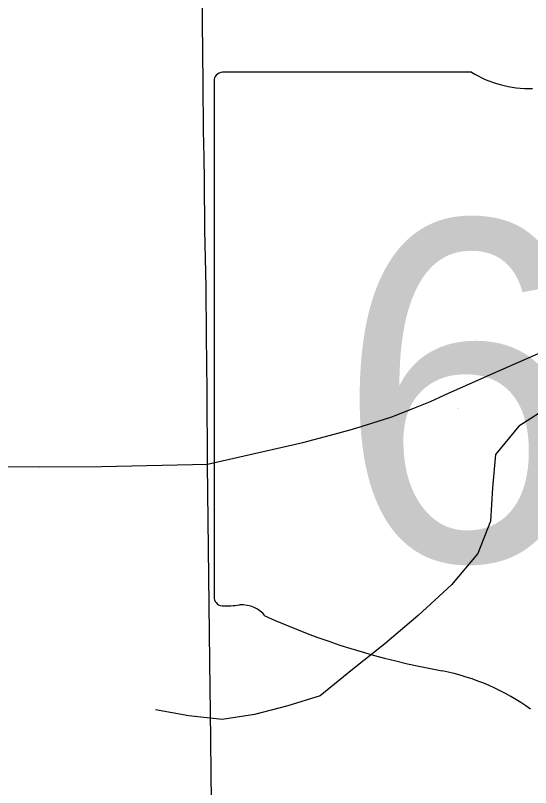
# Model space of a CAD drawing. Extents: x 0 to 34, y 0 to 22.
# Drawn here: x 4.8221 to 5.0219, y 19.9781 to 20.2776 of the extents above; entities that cross this region are included whole.
import ezdxf

# ---------------------------------------------------------------- set-up
doc = ezdxf.new("R2010")
doc.units = 0
for name, color, linetype in [('GM_X_Minor_River', 7, 'Continuous'), ('GM_X_State_Location', 7, 'Continuous'), ('GM_X_State_Route', 7, 'Continuous'), ('GM_X_State_Shield', 7, 'Continuous')]:
    doc.layers.add(name, color=color, linetype=linetype)

msp = doc.modelspace()

# ---------------------------------------------------------------- linework, layer by layer
at = {"layer": 'GM_X_Minor_River'}
msp.add_lwpolyline([(5.02996, 20.12631), (5.01742, 20.11831), (5.0083, 20.10726), (5.00718, 20.09433), (5.00644, 20.0814), (5.00151, 20.06884), (4.99125, 20.05666), (4.97833, 20.04486), (4.96541, 20.03381), (4.95287, 20.02391), (4.94033, 20.01362), (4.92778, 20.00981), (4.91485, 20.00637), (4.90229, 20.00445), (4.88935, 20.00595), (4.87641, 20.00822)], dxfattribs=at)
at = {"layer": 'GM_X_State_Route'}
for points in [[(4.89657, 20.10354), (4.89647, 20.13191), (4.89626, 20.15312), (4.89605, 20.17234), (4.89564, 20.19438), (4.89543, 20.2134), (4.89532, 20.22254), (4.89512, 20.23293), (4.89491, 20.25133), (4.89439, 20.29872), (4.89428, 20.30776), (4.89387, 20.33364), (4.89366, 20.34789), (4.89345, 20.37158), (4.89325, 20.41232), (4.89335, 20.44028), (4.89325, 20.45358), (4.89314, 20.47333), (4.89283, 20.52582), (4.89272, 20.58849), (4.89252, 20.5994), (4.89179, 20.75125), (4.89148, 20.81662), (4.89095, 20.9)], [(4.89657, 20.10354), (4.93357, 20.11196), (4.94439, 20.11482), (4.9528, 20.11715), (4.9603, 20.11938), (4.96808, 20.12194), (4.9766, 20.12526), (4.98315, 20.12786), (4.98866, 20.13036), (5.00643, 20.13825), (5.01703, 20.14293), (5.02524, 20.14657)], [(4.81052, 20.10265), (4.83143, 20.10243), (4.85552, 20.10261), (4.89657, 20.10354)], [(4.90012, 19.5503), (4.9, 19.8066), (4.89969, 19.83092), (4.89958, 19.86554), (4.89917, 19.89588), (4.89896, 19.90971), (4.89865, 19.9334), (4.89855, 19.94327), (4.89844, 19.95336), (4.89813, 19.97248), (4.89782, 20.00782), (4.89771, 20.01624), (4.89657, 20.10354)]]:
    msp.add_lwpolyline(points, dxfattribs=at)
at = {"layer": 'GM_X_State_Shield'}
for p, q in [((4.99903, 20.25559), (4.90251, 20.25559)), ((4.89926, 20.25215), (4.89926, 20.05203))]:
    msp.add_line(p, q, dxfattribs=at)
for centre, major_axis, start_param, end_param in [((4.90304, 20.25258), (0.00382, 0), 1.712693, 3.28349), ((5.02201, 20.27883), (0.03703, 0), 4.042523, 4.731795), ((4.90307, 20.05159), (0.00385, 0), 3.00124, 4.508301), ((4.90366, 20.07207), (0.0294, 0), 4.665946, 4.897461), ((4.90967, 20.04048), (0.0106, 0), 0.519207, 1.627899), ((5.0435, 20.22028), (0.2524, 0), 4.195997, 4.488961), ((4.96825, 19.96212), (0.07897, 0), 0.823519, 1.323587)]:
    msp.add_ellipse(centre, major_axis=major_axis, ratio=0.8, start_param=start_param, end_param=end_param, dxfattribs=at)

# ---------------------------------------------------------------- texts
at = {"layer": 'GM_X_State_Location'}
msp.add_text('606', height=0.000189, rotation=0, dxfattribs=at).set_placement((4.99349, 20.12501))
at = {"layer": 'GM_X_State_Shield'}
msp.add_text('606', height=0.131836, dxfattribs=at).set_placement((4.94669, 20.06614))

doc.saveas('drawing.dxf')
